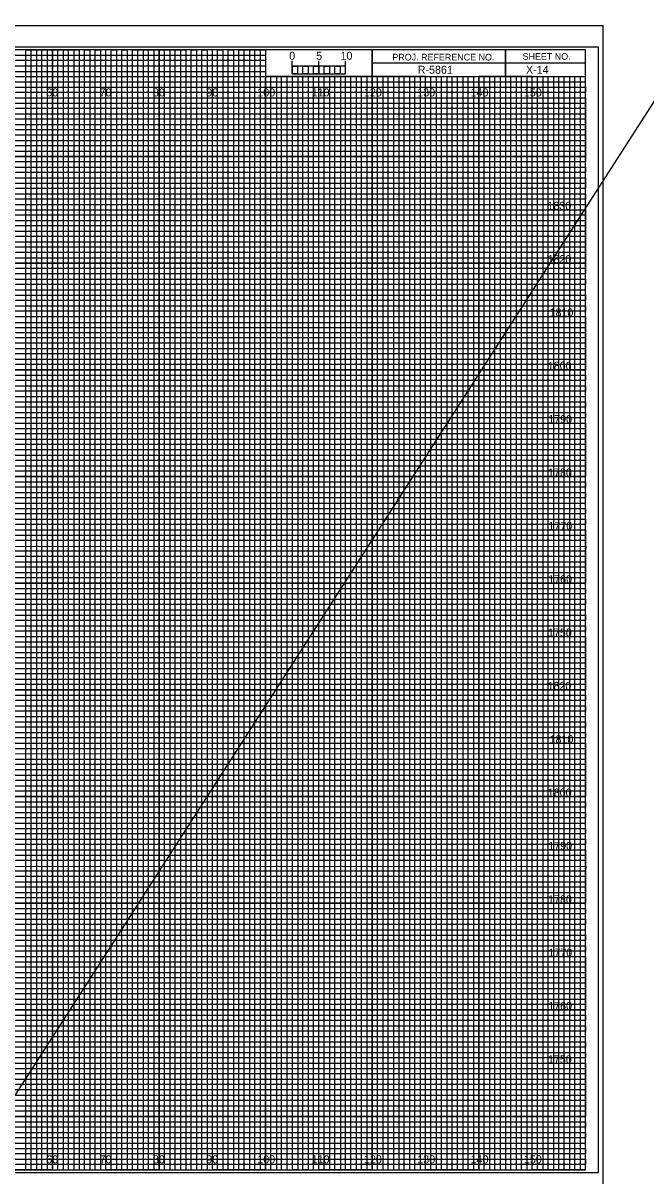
# Model space of a CAD drawing. Extents: x -419 to 4739, y -630 to 13534.
# Drawn here: x 704.1 to 820.9, y 1311.4 to 1527.5 of the extents above; entities that cross this region are included whole.
import ezdxf

# ---------------------------------------------------------------- set-up
doc = ezdxf.new("R2010")
doc.units = 0
for name, color, linetype in [('Old_Level_1', 7, 'Continuous'), ('Old_Level_62', 7, 'Continuous'), ('Pattern 1', 7, 'Continuous'), ('Pattern 18', 7, 'Continuous'), ('Pattern 4', 7, 'Continuous'), ('Pattern 5', 7, 'Continuous'), ('Prop Dimension', 7, 'Continuous'), ('Prop Horizontal Alignment', 7, 'Continuous'), ('Prop PHM Label Text', 7, 'Continuous'), ('Prop PHM Label Text White', 7, 'Continuous'), ('Prop PHM Roadway Shape', 7, 'Continuous'), ('Raster_Level_0', 7, 'Continuous'), ('Scratch_Level_0', 7, 'Continuous'), ('Scratch_Level_3', 7, 'Continuous'), ('Scratch_Level_5', 7, 'Continuous')]:
    doc.layers.add(name, color=color, linetype=linetype)

msp = doc.modelspace()

# ---------------------------------------------------------------- linework, layer by layer
at = {"layer": 'Old_Level_62'}
for p, q in [((794.58, 1522.54), (794.58, 1517.54)), ((794.58, 1517.54), (794.58, 1522.54)), ((769.58, 1520.04), (769.58, 1517.54)), ((809.58, 1520.03), (769.58, 1520.03)), ((769.58, 1517.54), (809.58, 1517.54))]:
    msp.add_line(p, q, dxfattribs=at)
for points in [[(809.58, 1522.54), (489.58, 1522.54), (489.58, 1312.54), (809.58, 1312.54)], [(769.58, 1522.54), (749.58, 1522.54), (749.58, 1517.57), (769.58, 1517.57)], [(809.58, 1522.54), (769.58, 1522.54), (769.58, 1517.54), (809.58, 1517.54)]]:
    msp.add_lwpolyline(points, close=True, dxfattribs=at)
at = {"layer": 'Pattern 18'}
msp.add_line((-419.01, -416.83), (1573.75, 2680.65), dxfattribs=at)
msp.add_lwpolyline([(476.18, 1308.04), (812.88, 1308.04), (812.88, 1527.04), (476.18, 1527.04)], close=True, dxfattribs=at)
at = {"layer": 'Pattern 4'}
for p, q in [((489.58, 1521.54), (749.58, 1521.54)), ((749.58, 1521.54), (749.58, 1520.52)), ((749.58, 1520.52), (489.58, 1520.52)), ((489.58, 1519.54), (749.58, 1519.54)), ((749.58, 1519.54), (749.58, 1518.43)), ((749.58, 1518.43), (489.58, 1518.43)), ((489.58, 1516.54), (809.58, 1516.54))]:
    msp.add_line(p, q, dxfattribs=at)
for points in [[(489.58, 1515.54), (759.58, 1515.54), (809.58, 1515.54), (809.58, 1514.54), (489.58, 1514.54)], [(489.58, 1513.54), (809.58, 1513.54), (809.58, 1511.54), (489.58, 1511.54)], [(489.58, 1510.54), (809.58, 1510.54), (809.58, 1509.54), (489.58, 1509.52)], [(489.58, 1508.54), (809.58, 1508.54), (809.58, 1506.54), (489.58, 1506.54)], [(489.58, 1505.54), (809.58, 1505.54), (809.58, 1504.54), (489.58, 1504.54)], [(489.58, 1503.54), (809.58, 1503.54), (809.58, 1501.54), (489.58, 1501.54)], [(489.58, 1500.54), (809.58, 1500.54), (809.58, 1499.54), (489.58, 1499.54)], [(489.58, 1498.54), (809.58, 1498.54), (809.58, 1496.54), (489.58, 1496.54)], [(489.58, 1495.54), (809.58, 1495.54), (809.58, 1494.54), (489.58, 1494.54)], [(489.58, 1493.54), (809.58, 1493.54), (809.58, 1491.54), (489.58, 1491.54)], [(489.58, 1490.54), (809.58, 1490.54), (809.58, 1489.54), (489.58, 1489.54)], [(489.58, 1488.54), (809.58, 1488.54), (809.58, 1486.49), (809.58, 1485.54), (809.58, 1484.54), (489.58, 1484.54)], [(489.58, 1486.54), (809.58, 1486.54), (809.58, 1485.54), (489.58, 1485.54)], [(489.58, 1483.54), (809.58, 1483.54), (809.58, 1481.54), (489.58, 1481.57)], [(489.58, 1481.57), (809.58, 1481.54), (809.58, 1480.54), (489.58, 1480.54)], [(489.58, 1479.54), (809.58, 1479.54), (809.58, 1478.54), (489.58, 1478.54)], [(489.58, 1476.54), (809.58, 1476.54), (809.58, 1475.54), (489.58, 1475.54)], [(489.58, 1474.54), (809.58, 1474.54), (809.58, 1473.54), (489.58, 1473.54)], [(489.51, 1471.43), (809.58, 1471.43), (809.58, 1470.42), (489.51, 1470.42)], [(489.58, 1469.54), (809.58, 1469.54), (809.58, 1468.54), (489.58, 1468.54)], [(489.58, 1466.54), (809.58, 1466.54), (809.58, 1465.54), (489.58, 1465.54)], [(489.58, 1464.54), (809.58, 1464.54), (809.58, 1463.54), (489.58, 1463.54)], [(489.58, 1461.54), (809.58, 1461.54), (809.58, 1460.54), (489.58, 1460.54)], [(489.58, 1459.54), (809.58, 1459.54), (809.58, 1458.54), (489.58, 1458.54)], [(489.58, 1456.54), (809.58, 1456.54), (809.58, 1455.54), (489.58, 1455.54)], [(489.58, 1454.54), (809.58, 1454.54), (809.58, 1453.54), (489.58, 1453.54)], [(489.58, 1451.54), (809.58, 1451.54), (809.57, 1450.52), (489.58, 1450.54)], [(489.58, 1449.54), (809.58, 1449.54), (809.58, 1448.54), (489.58, 1448.54)], [(489.58, 1446.54), (809.58, 1446.54), (809.58, 1445.54), (489.58, 1445.54)], [(489.58, 1444.54), (809.58, 1444.54), (809.58, 1443.54), (489.58, 1443.54)], [(489.58, 1441.54), (809.58, 1441.54), (809.58, 1440.54), (489.58, 1440.54)], [(489.58, 1439.54), (809.58, 1439.54), (809.58, 1438.54), (489.58, 1438.54)], [(489.58, 1436.54), (809.58, 1436.54), (809.58, 1435.54), (489.58, 1435.54)], [(489.58, 1434.54), (809.58, 1434.54), (809.58, 1433.54), (489.58, 1433.54)], [(489.58, 1431.54), (809.58, 1431.54), (809.58, 1430.54), (489.58, 1430.54)], [(489.58, 1429.53), (809.65, 1429.45), (809.58, 1428.54), (489.58, 1428.54)], [(489.58, 1426.54), (809.58, 1426.54), (809.58, 1425.54), (489.58, 1425.54)], [(489.58, 1424.54), (809.58, 1424.54), (809.58, 1423.54), (489.58, 1423.54)], [(489.58, 1421.54), (809.58, 1421.54), (809.58, 1420.54), (489.58, 1420.54)], [(489.58, 1419.54), (809.58, 1419.54), (809.58, 1418.54), (489.58, 1418.54)], [(489.58, 1416.54), (809.58, 1416.54), (809.58, 1415.54), (489.58, 1415.54)], [(489.58, 1414.54), (809.58, 1414.54), (809.58, 1413.54), (489.58, 1413.54)], [(489.58, 1411.54), (809.58, 1411.54), (809.58, 1410.54), (489.58, 1410.54)], [(489.58, 1409.54), (809.58, 1409.54), (809.58, 1408.54), (489.58, 1408.54)], [(489.58, 1406.54), (809.58, 1406.54), (809.58, 1405.54), (489.58, 1405.54)], [(489.58, 1404.54), (809.58, 1404.54), (809.58, 1403.54), (489.58, 1403.54)], [(489.58, 1401.54), (809.58, 1401.54), (809.58, 1400.54), (489.58, 1400.54)], [(489.58, 1399.54), (809.58, 1399.54), (809.58, 1398.54), (489.58, 1398.54)], [(489.58, 1396.54), (809.58, 1396.54), (809.58, 1395.54), (489.58, 1395.54)], [(489.58, 1394.54), (809.58, 1394.54), (809.58, 1393.54), (489.58, 1393.54)], [(489.58, 1391.54), (809.58, 1391.54), (809.57, 1390.52), (489.58, 1390.54)], [(489.58, 1389.54), (809.58, 1389.54), (809.58, 1388.54), (489.58, 1388.54)], [(489.58, 1386.54), (809.58, 1386.54), (809.58, 1385.54), (489.58, 1385.54)], [(489.58, 1384.54), (809.58, 1384.54), (809.58, 1383.54), (489.58, 1383.54)], [(489.58, 1381.54), (809.58, 1381.54), (809.58, 1380.54), (489.58, 1380.54)], [(489.58, 1379.54), (809.58, 1379.54), (809.58, 1378.54), (489.58, 1378.54)], [(489.58, 1376.54), (809.58, 1376.54), (809.58, 1375.54), (489.58, 1375.54)], [(489.58, 1374.54), (809.58, 1374.54), (809.58, 1373.54), (489.58, 1373.54)], [(489.58, 1371.54), (809.58, 1371.54), (809.58, 1370.54), (489.58, 1370.54)], [(489.58, 1369.53), (809.65, 1369.45), (809.58, 1368.54), (489.58, 1368.54)], [(489.58, 1366.54), (809.58, 1366.54), (809.58, 1365.54), (489.58, 1365.54)], [(489.58, 1364.54), (809.58, 1364.54), (809.58, 1363.54), (489.58, 1363.54)], [(489.58, 1361.54), (809.58, 1361.54), (809.58, 1360.54), (489.58, 1360.54)], [(489.58, 1359.54), (809.58, 1359.54), (809.58, 1358.54), (489.58, 1358.54)], [(489.58, 1356.54), (809.58, 1356.54), (809.58, 1355.54), (489.58, 1355.54)], [(489.58, 1354.54), (809.58, 1354.54), (809.58, 1353.54), (489.58, 1353.54)], [(489.58, 1351.54), (809.58, 1351.54), (809.58, 1350.54), (489.58, 1350.54)], [(489.58, 1349.54), (809.58, 1349.54), (809.58, 1348.54), (489.58, 1348.54)], [(489.58, 1346.54), (809.58, 1346.54), (809.58, 1345.54), (489.58, 1345.54)], [(489.58, 1344.54), (809.58, 1344.54), (809.58, 1343.54), (489.58, 1343.54)], [(489.58, 1341.54), (809.58, 1341.54), (809.58, 1340.54), (489.58, 1340.54)], [(489.58, 1339.54), (809.58, 1339.54), (809.58, 1338.54), (489.58, 1338.54)], [(489.58, 1336.54), (809.58, 1336.54), (809.58, 1335.54), (489.58, 1335.54)], [(489.58, 1334.54), (809.58, 1334.54), (809.58, 1333.54), (489.58, 1333.54)], [(489.58, 1331.54), (809.58, 1331.54), (809.58, 1330.54), (489.58, 1330.54)], [(489.58, 1329.54), (809.58, 1329.54), (809.58, 1328.54), (489.58, 1328.54)], [(489.58, 1326.54), (809.58, 1326.54), (809.58, 1325.54), (489.58, 1325.54)], [(489.58, 1324.54), (809.58, 1324.54), (809.58, 1323.54), (489.58, 1323.54)], [(489.58, 1321.54), (809.58, 1321.54), (809.58, 1320.54), (489.58, 1320.54)], [(489.58, 1319.54), (809.58, 1319.54), (809.58, 1318.54), (489.58, 1318.54)], [(489.58, 1316.54), (809.58, 1316.54), (809.58, 1315.54), (489.58, 1315.54)], [(489.58, 1314.54), (809.58, 1314.54), (809.58, 1313.54), (489.58, 1313.54)]]:
    msp.add_lwpolyline(points, dxfattribs=at)
at = {"layer": 'Pattern 5'}
msp.add_line((812.88, 1527.04), (476.18, 1527.04), dxfattribs=at)
at = {"layer": 'Prop Dimension'}
for p, q in [((756.58, 1517.54), (755.59, 1517.54)), ((755.59, 1517.54), (755.59, 1312.54)), ((756.58, 1312.54), (756.58, 1517.54)), ((758.58, 1517.54), (757.58, 1517.54)), ((757.58, 1517.54), (757.58, 1312.54)), ((758.58, 1312.54), (758.58, 1517.54)), ((755.59, 1312.54), (754.58, 1312.54)), ((757.58, 1312.54), (756.58, 1312.54))]:
    msp.add_line(p, q, dxfattribs=at)
for points in [[(704.58, 1312.54), (705.58, 1312.54), (705.58, 1522.54), (706.58, 1522.54), (706.58, 1312.54)], [(706.58, 1312.54), (707.58, 1312.54), (707.58, 1522.54), (708.58, 1522.54), (708.58, 1312.54)], [(709.58, 1312.54), (710.58, 1312.54), (710.58, 1522.54), (711.58, 1522.54), (711.58, 1312.54)], [(711.58, 1312.54), (712.58, 1312.54), (712.58, 1522.54), (713.58, 1522.54), (713.58, 1312.54)], [(714.58, 1312.54), (715.58, 1312.54), (715.58, 1522.54), (716.58, 1522.54), (716.58, 1312.54)], [(716.58, 1312.54), (717.58, 1312.54), (717.58, 1522.54), (718.58, 1522.54), (718.58, 1312.54)], [(719.58, 1312.54), (720.58, 1312.54), (720.58, 1522.54), (721.58, 1522.54), (721.58, 1312.54)], [(721.58, 1312.54), (722.58, 1312.54), (722.58, 1522.54), (723.58, 1522.54), (723.58, 1312.54)], [(724.58, 1312.54), (725.58, 1312.54), (725.58, 1522.54), (726.58, 1522.54), (726.58, 1312.54)], [(726.58, 1312.54), (727.58, 1312.54), (727.58, 1522.54), (728.58, 1522.54), (728.58, 1312.54)], [(729.58, 1312.54), (730.58, 1312.54), (730.58, 1522.54), (731.58, 1522.54), (731.58, 1312.54)], [(731.58, 1312.54), (732.58, 1312.54), (732.58, 1522.54), (733.58, 1522.54), (733.58, 1312.54)], [(734.58, 1312.54), (735.58, 1312.54), (735.58, 1522.54), (736.58, 1522.54), (736.58, 1312.54)], [(736.58, 1312.54), (737.58, 1312.54), (737.58, 1522.54), (738.58, 1522.54), (738.58, 1312.54)], [(739.58, 1312.54), (740.58, 1312.54), (740.58, 1522.54), (741.58, 1522.54), (741.58, 1312.54)], [(741.58, 1312.54), (742.58, 1312.54), (742.58, 1522.54), (743.58, 1522.54), (743.58, 1312.54)], [(744.58, 1312.54), (745.58, 1312.54), (745.58, 1522.54), (746.58, 1522.54), (746.58, 1312.54)], [(746.58, 1312.54), (747.58, 1312.54), (747.58, 1522.54), (748.58, 1522.54), (748.58, 1312.54)], [(749.58, 1312.54), (750.58, 1312.54), (750.58, 1517.54), (751.6, 1517.54), (751.6, 1312.54)], [(751.58, 1312.54), (752.58, 1312.54), (752.58, 1517.54), (753.57, 1517.54), (753.57, 1312.54)], [(759.58, 1312.54), (760.56, 1312.54), (760.56, 1517.54), (761.58, 1517.54), (761.58, 1312.54)], [(761.58, 1312.54), (762.58, 1312.54), (762.58, 1517.54), (763.63, 1517.54), (763.63, 1312.54)], [(764.58, 1312.54), (765.58, 1312.54), (765.58, 1517.54), (766.58, 1517.54), (766.58, 1312.54)], [(766.58, 1312.54), (767.58, 1312.54), (767.58, 1517.54), (768.58, 1517.54), (768.58, 1312.54)], [(769.58, 1312.54), (770.58, 1312.54), (770.58, 1517.54), (771.58, 1517.54), (771.58, 1312.54)], [(771.58, 1312.54), (772.58, 1312.54), (772.58, 1517.54), (773.58, 1517.54), (773.58, 1312.54)], [(774.58, 1312.54), (775.58, 1312.54), (775.58, 1517.54), (776.58, 1517.54), (776.58, 1312.54)], [(776.58, 1312.54), (777.58, 1312.54), (777.58, 1517.54), (778.58, 1517.54), (778.58, 1312.54)], [(779.58, 1312.54), (780.58, 1312.54), (780.58, 1517.54), (781.58, 1517.54), (781.58, 1312.54)], [(781.58, 1312.54), (782.58, 1312.54), (782.58, 1517.54), (783.58, 1517.54), (783.58, 1312.54)], [(784.58, 1312.54), (785.58, 1312.54), (785.58, 1517.54), (786.58, 1517.54), (786.58, 1312.54)], [(786.58, 1312.54), (787.58, 1312.54), (787.58, 1517.54), (788.58, 1517.54), (788.58, 1312.54)], [(789.58, 1312.54), (790.58, 1312.54), (790.58, 1517.54), (791.58, 1517.54), (791.58, 1312.54)], [(791.58, 1312.54), (792.58, 1312.54), (792.58, 1517.54), (793.58, 1517.54), (793.58, 1312.54)], [(794.58, 1312.54), (795.58, 1312.54), (795.58, 1517.54), (796.58, 1517.54), (796.58, 1312.54)], [(796.58, 1312.54), (797.58, 1312.54), (797.58, 1517.54), (798.58, 1517.54), (798.58, 1312.54)], [(799.58, 1312.54), (800.58, 1312.54), (800.58, 1517.54), (801.58, 1517.54), (801.58, 1312.54)], [(801.58, 1312.54), (802.58, 1312.54), (802.58, 1517.54), (803.58, 1517.54), (803.58, 1312.54)], [(804.58, 1312.54), (805.58, 1312.54), (805.58, 1517.54), (806.58, 1517.54), (806.58, 1312.54)], [(806.58, 1312.54), (807.58, 1312.54), (807.58, 1517.54), (808.58, 1517.54), (808.58, 1312.54)]]:
    msp.add_lwpolyline(points, dxfattribs=at)
at = {"layer": 'Prop Horizontal Alignment'}
for points in [[(694.58, 1312.54), (704.58, 1312.54), (704.58, 1522.54), (714.58, 1522.54), (714.58, 1312.54), (724.58, 1312.54), (724.58, 1522.54), (734.58, 1522.54), (734.58, 1312.54), (744.58, 1312.54), (744.58, 1522.54), (749.51, 1522.54), (749.58, 1522.54), (749.58, 1517.54), (754.57, 1517.54), (754.57, 1312.54), (764.58, 1312.54), (764.58, 1517.54), (774.58, 1517.54), (774.58, 1312.54), (784.58, 1312.54), (784.58, 1517.54), (794.58, 1517.54), (794.58, 1312.54), (804.58, 1312.54), (804.58, 1517.54)], [(489.58, 1517.54), (764.58, 1517.54)], [(489.58, 1497.54), (809.58, 1497.54), (809.58, 1507.54), (489.58, 1507.54)], [(489.58, 1477.54), (809.58, 1477.54), (809.58, 1487.54), (489.58, 1487.54)], [(489.58, 1457.54), (809.58, 1457.54), (809.58, 1467.54), (489.58, 1467.54)], [(489.58, 1437.54), (809.58, 1437.54), (809.58, 1447.54), (489.58, 1447.54)], [(489.58, 1417.54), (809.58, 1417.54), (809.58, 1427.54), (489.58, 1427.54)], [(489.58, 1397.54), (809.58, 1397.54), (809.58, 1407.54), (489.58, 1407.54)], [(489.58, 1377.54), (809.58, 1377.54), (809.58, 1387.54), (489.58, 1387.54)], [(489.58, 1357.54), (809.58, 1357.54), (809.58, 1367.54), (489.58, 1367.54)], [(489.58, 1337.54), (809.58, 1337.54), (809.58, 1347.54), (489.58, 1347.54)], [(489.58, 1317.54), (809.58, 1317.54), (809.58, 1327.54), (489.58, 1327.54)]]:
    msp.add_lwpolyline(points, dxfattribs=at)
at = {"layer": 'Prop PHM Label Text'}
for p, q in [((754.58, 1518.03), (754.58, 1520.44)), ((754.58, 1519.44), (754.58, 1520.44)), ((759.58, 1518.03), (759.58, 1520.44)), ((764.58, 1518.03), (764.58, 1520.44)), ((764.58, 1519.44), (764.58, 1520.44))]:
    msp.add_line(p, q, dxfattribs=at)
for points in [[(764.58, 1519.44), (754.58, 1519.44), (754.58, 1518.03), (764.58, 1518.03)], [(754.58, 1519.44), (755.58, 1519.44), (755.58, 1518.03), (754.58, 1518.03)], [(756.58, 1519.44), (757.58, 1519.44), (757.58, 1518.03), (756.58, 1518.03)], [(758.58, 1519.44), (759.58, 1519.44), (759.58, 1518.03), (758.58, 1518.03)], [(760.58, 1519.44), (761.58, 1519.44), (761.58, 1518.03), (760.58, 1518.03)], [(762.58, 1519.44), (763.58, 1519.44), (763.58, 1518.03), (762.58, 1518.03)]]:
    msp.add_lwpolyline(points, close=True, dxfattribs=at)
at = {"layer": 'Scratch_Level_0'}
for p, q in [((709.58, 1312.54), (709.58, 1522.54)), ((719.58, 1312.54), (719.58, 1522.54)), ((729.58, 1312.54), (729.58, 1522.54)), ((739.58, 1312.54), (739.58, 1522.54)), ((749.58, 1312.54), (749.58, 1517.23)), ((759.58, 1312.54), (759.58, 1517.23)), ((769.58, 1312.54), (769.58, 1517.23)), ((779.58, 1312.54), (779.58, 1517.23)), ((789.58, 1312.54), (789.58, 1517.23)), ((799.58, 1312.54), (799.58, 1517.23)), ((489.58, 1512.54), (809.58, 1512.54)), ((489.58, 1502.54), (809.58, 1502.54)), ((489.58, 1492.54), (809.58, 1492.54)), ((489.58, 1482.54), (809.58, 1482.54)), ((489.58, 1472.54), (809.58, 1472.54)), ((489.58, 1462.54), (809.58, 1462.54)), ((489.58, 1452.54), (809.58, 1452.54)), ((489.58, 1442.54), (809.58, 1442.54)), ((489.58, 1432.54), (809.58, 1432.54)), ((489.58, 1422.54), (809.58, 1422.54)), ((489.58, 1412.54), (809.58, 1412.54)), ((489.58, 1402.54), (809.58, 1402.54)), ((489.58, 1392.54), (809.58, 1392.54)), ((489.58, 1382.54), (809.58, 1382.54)), ((489.58, 1372.54), (809.58, 1372.54)), ((489.58, 1362.54), (809.58, 1362.54)), ((489.58, 1352.54), (809.58, 1352.54)), ((489.58, 1342.54), (809.58, 1342.54)), ((489.58, 1332.54), (809.58, 1332.54)), ((489.58, 1322.54), (809.58, 1322.54))]:
    msp.add_line(p, q, dxfattribs=at)
at = {"layer": 'Scratch_Level_3'}
for p, q in [((719.58, 1522.54), (709.58, 1522.54)), ((709.58, 1522.54), (709.58, 1312.54)), ((719.58, 1312.54), (719.58, 1522.54)), ((739.58, 1522.54), (729.58, 1522.54)), ((729.58, 1522.54), (729.58, 1312.54)), ((739.58, 1312.54), (739.58, 1522.54)), ((749.58, 1522.54), (749.58, 1312.54)), ((759.58, 1312.54), (759.58, 1517.54)), ((779.58, 1517.54), (769.58, 1517.54)), ((769.58, 1517.54), (769.58, 1312.54)), ((779.58, 1312.54), (779.58, 1517.54)), ((799.58, 1517.54), (789.58, 1517.54)), ((789.58, 1517.54), (789.58, 1312.54)), ((799.58, 1312.54), (799.58, 1517.54)), ((709.58, 1312.54), (699.58, 1312.54)), ((729.58, 1312.54), (719.58, 1312.54)), ((749.58, 1312.54), (739.58, 1312.54)), ((769.58, 1312.54), (759.58, 1312.54)), ((789.58, 1312.54), (779.58, 1312.54)), ((809.58, 1312.54), (799.58, 1312.54)), ((809.58, 1312.54), (809.58, 1312.54))]:
    msp.add_line(p, q, dxfattribs=at)
for points in [[(489.58, 1512.54), (809.58, 1512.54), (809.58, 1502.54), (489.58, 1502.54)], [(489.58, 1492.54), (809.58, 1492.54), (809.58, 1482.54), (489.58, 1482.54)], [(489.58, 1472.54), (809.58, 1472.54), (809.58, 1462.54), (489.58, 1462.54)], [(489.58, 1452.54), (809.58, 1452.54), (809.58, 1442.54), (489.58, 1442.54)], [(489.58, 1432.54), (809.58, 1432.54), (809.58, 1422.54), (489.58, 1422.54)], [(489.58, 1412.54), (809.58, 1412.54), (809.58, 1402.54), (489.58, 1402.54)], [(489.58, 1392.54), (809.58, 1392.54), (809.58, 1382.54), (489.58, 1382.54)], [(489.58, 1372.54), (809.58, 1372.54), (809.58, 1362.54), (489.58, 1362.54)], [(489.58, 1352.54), (809.58, 1352.54), (809.58, 1342.54), (489.58, 1342.54)], [(489.58, 1332.54), (809.58, 1332.54), (809.58, 1322.54), (489.58, 1322.54)]]:
    msp.add_lwpolyline(points, dxfattribs=at)
at = {"layer": 'Scratch_Level_5'}
msp.add_lwpolyline([(478.78, 1312.04), (811.98, 1312.04), (811.98, 1523.04), (478.78, 1523.04)], close=True, dxfattribs=at)

# ---------------------------------------------------------------- texts
at = {"layer": 'Old_Level_1'}
for s, p in [('5', (759.05, 1520.66)), ('10', (763.62, 1520.66))]:
    msp.add_text(s, height=1.5, dxfattribs=at).set_placement(p)
at = {"layer": 'Old_Level_62'}
for s, p in [('PROJ. REFERENCE NO.', (773.35, 1520.53)), ('SHEET NO.', (797.77, 1520.66))]:
    msp.add_text(s, height=1.25, dxfattribs=at).set_placement(p)
at = {"layer": 'Pattern 1'}
for s, p in [('1830', (802.44, 1492.54)), ('1820', (802.45, 1482.54)), ('1810', (802.83, 1472.54)), ('1800', (802.5, 1462.54)), ('1790', (802.58, 1452.54)), ('1780', (802.56, 1442.54)), ('1770', (802.62, 1432.54)), ('1760', (802.58, 1422.54)), ('1750', (802.53, 1412.54)), ('1820', (802.45, 1402.54)), ('1810', (802.83, 1392.54)), ('1800', (802.5, 1382.54)), ('1790', (802.58, 1372.54)), ('1780', (802.56, 1362.54)), ('1770', (802.62, 1352.54)), ('1760', (802.58, 1342.54)), ('1750', (802.53, 1332.54))]:
    msp.add_text(s, height=1.5, dxfattribs=at).set_placement(p)
at = {"layer": 'Prop PHM Label Text'}
msp.add_text('0', height=1.5, dxfattribs=at).set_placement((753.99, 1520.66))
at = {"layer": 'Prop PHM Label Text White'}
msp.add_text('X-14', height=1.5, dxfattribs=at).set_placement((798.41, 1518.04))
at = {"layer": 'Prop PHM Roadway Shape'}
msp.add_text('R-5861', height=1.5, dxfattribs=at).set_placement((778.11, 1518.04))
at = {"layer": 'Raster_Level_0'}
for s, p in [('60', (708.44, 1513.79)), ('70', (718.44, 1513.79)), ('80', (728.44, 1513.79)), ('90', (738.44, 1513.79)), ('100', (748.02, 1513.79)), ('110', (758.2, 1513.79)), ('120', (768.02, 1513.79)), ('130', (778.02, 1513.79)), ('140', (788.02, 1513.79)), ('150', (798.02, 1513.79)), ('60', (708.44, 1313.79)), ('70', (718.44, 1313.79)), ('80', (728.44, 1313.79)), ('90', (738.44, 1313.79)), ('100', (748.02, 1313.79)), ('110', (758.2, 1313.79)), ('120', (768.02, 1313.79)), ('130', (778.02, 1313.79)), ('140', (788.02, 1313.79)), ('150', (798.02, 1313.79))]:
    msp.add_text(s, height=1.5, dxfattribs=at).set_placement(p)

doc.saveas('drawing.dxf')
